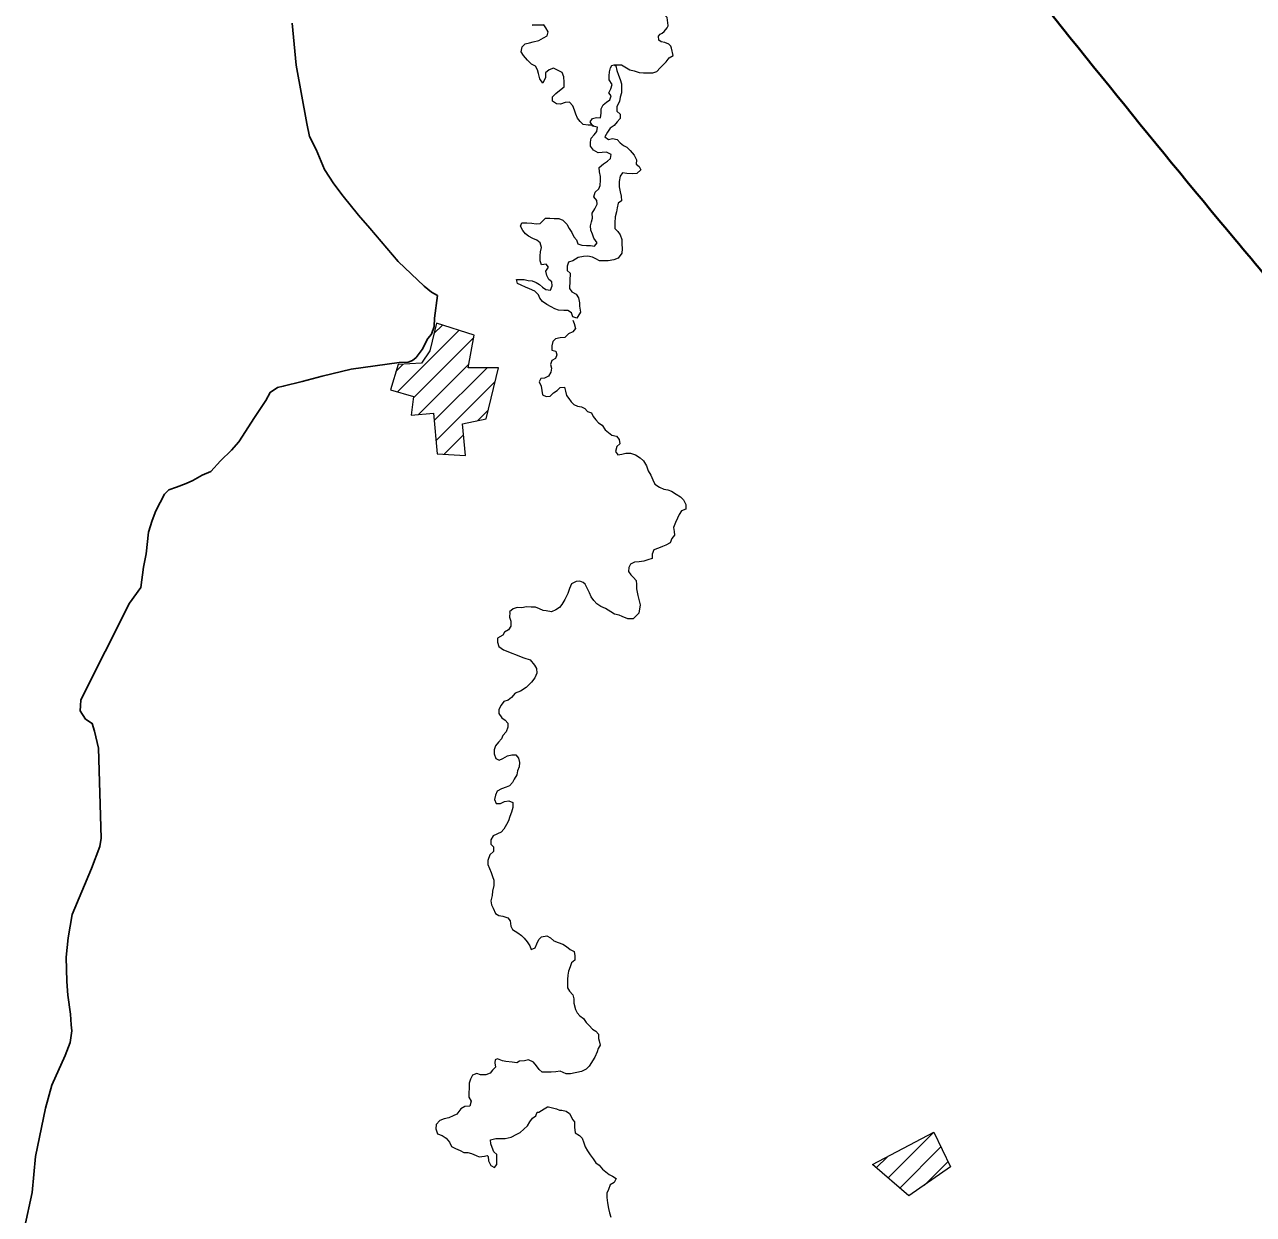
# Model space of a CAD drawing. Extents: x 553962 to 842807, y 8883888 to 9032388.
# Drawn here: x 614589 to 617774, y 8906736 to 8909821 of the extents above; entities that cross this region are included whole.
import ezdxf

# ---------------------------------------------------------------- set-up
doc = ezdxf.new("R2010")
doc.units = 0
doc.header["$LTSCALE"] = 150
doc.layers.add('6', color=7, linetype='Continuous', lineweight=13)

msp = doc.modelspace()

# ---------------------------------------------------------------- linework, layer by layer
at = {"layer": '6'}
for p, q in [((615904.1, 8909819.7), (615934.2, 8909820.7)), ((615934.2, 8909820.7), (615904.1, 8909819.7)), ((615649.7, 8909020.2), (615671.6, 8909042.1)), ((615555, 8908868.9), (615714.5, 8909028.4)), ((615596.6, 8908853.9), (615753, 8909010.4)), ((615551, 8908921.5), (615570.3, 8908940.8)), ((615609.5, 8908810.3), (615740.3, 8908941.1)), ((615650.5, 8908794.7), (615787.5, 8908931.8)), ((615655.1, 8908742.7), (615808.4, 8908896.1)), ((615763.9, 8908795), (615790.3, 8908821.4)), ((615676.6, 8908707.7), (615726.4, 8908757.5)), ((615729.6, 8908704.1), (615731.2, 8908705.7)), ((616826.8, 8906831.1), (616945.6, 8906949.9)), ((616857.3, 8906805), (616964, 8906911.7)), ((616796.4, 8906857.3), (616825.3, 8906886.1)), ((616921.3, 8906812.4), (616982.4, 8906873.5))]:
    msp.add_line(p, q, dxfattribs=at)
for points in [[(616257, 8909818.6), (616254.6, 8909839.7), (616243.1, 8909850.2), (616229.2, 8909854.7), (616225.9, 8909857.9), (616206.9, 8909866.8), (616203.1, 8909869.8), (616194.2, 8909879.1), (616192.8, 8909887.3)], [(616064.9, 8909557.5), (616059.5, 8909560.9), (616049.3, 8909561), (616036.1, 8909562.1), (616029, 8909570.3), (616021.9, 8909578.4), (616017.9, 8909588.7), (616014, 8909599.9), (616010, 8909611.1), (616000.9, 8909620.3), (615989.7, 8909619.4), (615977.4, 8909615.4), (615967.3, 8909615.5), (615957.1, 8909622.7), (615957.2, 8909633.9), (615965.4, 8909643), (615975.6, 8909650.1), (615986.9, 8909660.2), (615987, 8909672.4), (615986.1, 8909685.6), (615982.1, 8909696.9), (615959.8, 8909708.2), (615948.6, 8909704.2), (615939.3, 8909696.1), (615939.2, 8909683.9), (615932, 8909669.7), (615924, 8909680.9), (615921, 8909694.2), (615918, 8909704.4), (615913, 8909713.6), (615902.9, 8909718.8), (615891.8, 8909729), (615881.7, 8909741.3), (615875.6, 8909750.5), (615878.8, 8909763.7), (615886, 8909771.8), (615897.2, 8909773.8), (615907.3, 8909776.8), (615921.6, 8909779.8), (615933.9, 8909786.8), (615943.1, 8909791.8), (615946.2, 8909803), (615940.1, 8909813.3), (615934.2, 8909820.7)], [(616269.4, 8909741.1), (616265.1, 8909760), (616263.7, 8909765.6), (616258.7, 8909770.3), (616248.6, 8909775.1), (616238.4, 8909776.8), (616232.9, 8909781), (616231.6, 8909791.2), (616236.2, 8909796.2), (616241.4, 8909799.2), (616246.6, 8909803.2), (616253.9, 8909813.2), (616257, 8909818.3), (616257, 8909818.6)], [(616116.8, 8909716.6), (616136.1, 8909717.2), (616157.4, 8909704.4), (616168.6, 8909701.2), (616181.8, 8909697.1), (616192.9, 8909696), (616204.1, 8909695.9), (616217.3, 8909695.9), (616227.5, 8909699.9), (616235.7, 8909709), (616243.9, 8909717.1), (616252.1, 8909725.2), (616259.3, 8909735.3), (616269.4, 8909741.1)], [(616120.8, 8909714.8), (616123.8, 8909702.5), (616127.8, 8909690.3), (616132.8, 8909679.1), (616135.7, 8909667.8), (616135.7, 8909657.6), (616135.6, 8909644.4), (616132.5, 8909633.2), (616130.3, 8909622), (616124.2, 8909608.8), (616124.1, 8909596.6), (616132.2, 8909589.4), (616132.1, 8909578.2), (616124.9, 8909569.1), (616116.7, 8909560), (616106.5, 8909552.9), (616099.3, 8909542.8), (616093.1, 8909530.6), (616102.2, 8909523.4), (616112.4, 8909526.4), (616124.6, 8909523.2), (616132.7, 8909515), (616140.8, 8909507.8), (616149.9, 8909503.7), (616158, 8909494.5), (616169.1, 8909483.2), (616175.1, 8909470.9), (616174, 8909459.8), (616182.1, 8909453.6), (616186.1, 8909444.4), (616175.8, 8909435.3), (616163.6, 8909434.3), (616149.4, 8909435.5), (616138.2, 8909436.6), (616132.1, 8909428.4), (616129.9, 8909414.2), (616129.8, 8909400.9), (616132.8, 8909387.7), (616134.8, 8909376.5), (616135.7, 8909364.2), (616127.5, 8909358.2), (616124.4, 8909346), (616123.3, 8909335.8), (616119.1, 8909322.6), (616119, 8909307.3), (616118.9, 8909293), (616126, 8909284.8), (616132, 8909276.6), (616137, 8909264.4), (616137, 8909253.2), (616137.9, 8909239.9), (616136.8, 8909228.7), (616127.6, 8909215.6), (616116.3, 8909211.5), (616101.1, 8909208.6), (616088.8, 8909208.7), (616078.7, 8909208.7), (616069.6, 8909213.9), (616060.4, 8909218), (616048.2, 8909221.2), (616037, 8909220.2), (616023.8, 8909217.2), (616009.5, 8909209.2), (615998.3, 8909205.2), (615995.2, 8909195), (615995.1, 8909183.8), (616003.2, 8909176.6), (616000.9, 8909136.9), (616006.9, 8909128.7), (616018.2, 8909122.1), (616024.8, 8909113.3), (616027, 8909100.1), (616027, 8909091.3), (616029.2, 8909075.9), (616022.6, 8909064.9), (616019.7, 8909060.4), (616009.5, 8909063.5), (616006.5, 8909073.7), (615996.4, 8909079.9), (615986.2, 8909079.9), (615973, 8909081), (615962.9, 8909084.2), (615953.8, 8909089.3), (615942.6, 8909095.5), (615931.5, 8909103.7), (615924.4, 8909111.9), (615920.4, 8909121.1), (615911.3, 8909130.3), (615897.1, 8909136.5), (615887, 8909140.7), (615875.8, 8909145.8), (615866.7, 8909150), (615863.7, 8909160.2), (615873.9, 8909160.1), (615884, 8909160.1), (615894.2, 8909158), (615904.4, 8909156.9), (615914.5, 8909152.7), (615923.6, 8909147.6), (615930.7, 8909140.4), (615939.8, 8909134.2)], [(615939.8, 8909134.2), (615952, 8909133.1), (615956.2, 8909144.3), (615955.2, 8909154.5), (615947.1, 8909160.7), (615942.1, 8909170.9), (615940.1, 8909182.1), (615946.3, 8909192.3), (615940.3, 8909200.4), (615928.1, 8909198.5), (615925.1, 8909208.7), (615925.2, 8909221.9), (615926.2, 8909232.1), (615928.4, 8909243.3), (615925.4, 8909255.6), (615916.3, 8909262.8), (615906.1, 8909266.9), (615895, 8909273.1), (615886.9, 8909279.2), (615879.8, 8909287.4), (615873.8, 8909298.7), (615877.9, 8909307.8), (615890.2, 8909307.7), (615903.4, 8909306.6), (615914.5, 8909304.5), (615924.7, 8909305.5), (615931.9, 8909312.6), (615939.1, 8909319.7), (615950.2, 8909319.6), (615961.4, 8909318.5), (615973.6, 8909318.4), (615983.8, 8909314.3), (615993.9, 8909304), (615999.9, 8909292.8), (616007, 8909282.5), (616012, 8909271.3), (616019, 8909263.1), (616023, 8909252.9), (616033.2, 8909249.8), (616045.4, 8909248.7), (616055.6, 8909248.6), (616065.7, 8909246.5), (616072.9, 8909255.6), (616063.8, 8909267.9), (616060.8, 8909278.1), (616056.8, 8909288.3), (616055.9, 8909299.6), (616058, 8909309.7), (616061.1, 8909319.9), (616060.2, 8909332.1), (616066.4, 8909343.3), (616072.6, 8909355.5), (616071.6, 8909365.7), (616064.6, 8909374.9), (616067.7, 8909387.1), (616076.9, 8909395.2), (616081, 8909404.3), (616081.1, 8909417.6), (616081.2, 8909427.8), (616079.2, 8909440), (616078.3, 8909451.2), (616089.6, 8909460.3), (616099.8, 8909467.4), (616107, 8909474.4), (616109.1, 8909484.6), (616096.9, 8909490.8), (616085.7, 8909489.9), (616075.5, 8909488.9), (616063.3, 8909496.1), (616055.3, 8909506.4), (616055.4, 8909516.6), (616057.5, 8909526.7), (616064.7, 8909535.8), (616071.8, 8909543.9), (616073.9, 8909555.1), (616061.8, 8909558.3), (616054.7, 8909569.5), (616060.9, 8909577.6), (616071.1, 8909580.6), (616081.2, 8909579.6), (616083.3, 8909591.8), (616083.4, 8909603), (616088.6, 8909613.1), (616096.8, 8909620.2), (616106, 8909626.2), (616109.1, 8909636.4), (616103, 8909644.6), (616108.2, 8909654.8), (616111.3, 8909665.9), (616104.3, 8909678.2), (616104.3, 8909688.4), (616104.4, 8909698.6), (616107.2, 8909708.9), (616111.2, 8909714.9), (616116.8, 8909716.6), (616120.8, 8909714.8)], [(616009.4, 8909055.4), (616012.9, 8909046), (616016.9, 8909033.7), (616009.7, 8909024.6), (615998.5, 8909019.6), (615989.3, 8909010.5), (615977.1, 8909009.5), (615964.8, 8909006.6), (615957.7, 8908999.5), (615955.6, 8908988.3), (615955.5, 8908977.1), (615965.7, 8908975), (615968.6, 8908964.8), (615964.5, 8908955.6), (615955.3, 8908950.6), (615952.2, 8908940.4), (615954.2, 8908930.2), (615953.1, 8908920), (615946.9, 8908909.9), (615936.7, 8908904.8), (615926.5, 8908903.9), (615922.4, 8908894.8), (615927.4, 8908883.5), (615929.3, 8908872.3), (615931.3, 8908861.1), (615940.4, 8908856.9), (615950.6, 8908857.9), (615959.8, 8908867), (615969, 8908873.1), (615977.2, 8908880.1), (615988.4, 8908881.1), (615990.4, 8908870.9), (615993.3, 8908859.7), (615999.4, 8908851.5), (616005.4, 8908843.3), (616012.5, 8908836.1), (616021.6, 8908832), (616031.8, 8908829.9), (616040.9, 8908825.7), (616048, 8908818.6), (616058.1, 8908814.4), (616062.1, 8908805.2), (616069.2, 8908797), (616076.3, 8908788.8), (616085.4, 8908782.7), (616093.4, 8908770.4), (616102.6, 8908764.2), (616110.6, 8908757), (616122.8, 8908753.9), (616129.9, 8908745.7), (616131.8, 8908734.5), (616123.7, 8908727.4), (616120.5, 8908714.2), (616126.6, 8908706), (616136.8, 8908708), (616146.9, 8908709.9), (616159.1, 8908709.9), (616172.3, 8908705.7), (616184.5, 8908698.5), (616192.6, 8908690.3), (616200.6, 8908677), (616204.6, 8908664.7), (616211.7, 8908653.5), (616216.7, 8908641.2), (616222.7, 8908630)], [(616222.7, 8908630), (616234.8, 8908621.8), (616246, 8908616.6), (616256.2, 8908615.5), (616265.3, 8908611.4), (616277.4, 8908604.2), (616288.6, 8908597), (616296.7, 8908588.8), (616302.7, 8908577.5), (616302.6, 8908565.3), (616291.4, 8908560.3), (616285.2, 8908551.1), (616281.1, 8908542), (616275.9, 8908530.8), (616270.7, 8908517.6), (616272.7, 8908507.4), (616273.6, 8908497.2), (616266.5, 8908489.1), (616262.3, 8908477.9), (616251.1, 8908471.9), (616241.9, 8908467.9), (616231.7, 8908463.9), (616219.5, 8908459.9), (616215.3, 8908448.7), (616215.2, 8908437.5), (616204, 8908433.5), (616193.8, 8908430.5), (616181.6, 8908428.5), (616169.4, 8908427.6), (616159.2, 8908422.6), (616155.1, 8908413.4), (616154, 8908403.2), (616160, 8908395.1), (616167.1, 8908387.9), (616174.2, 8908379.7), (616175.1, 8908369.5), (616175, 8908358.3)], [(616175, 8908358.3), (616178, 8908341.3), (616178, 8908341.3), (616184.1, 8908316.9), (616181.1, 8908295.6), (616165.8, 8908280.4), (616152.6, 8908280.4), (616137.4, 8908287), (616130, 8908290.2), (616117.7, 8908292.7), (616107.9, 8908299.2), (616094.8, 8908307.4), (616082.5, 8908312.3), (616072.2, 8908319.8), (616064, 8908328.4), (616056.9, 8908337.6), (616052.9, 8908347.8), (616046.9, 8908360.1), (616041.9, 8908370.3), (616036.2, 8908374.8), (616028.1, 8908378.1), (616018.5, 8908377.6), (616006.3, 8908371.6), (616001.1, 8908359.7), (615996.4, 8908346.4), (615988.8, 8908331.2), (615981.2, 8908317.9), (615975.5, 8908310.3), (615966, 8908303.7), (615954.7, 8908298.9), (615940.5, 8908301.8), (615932.9, 8908302.7), (615923.4, 8908306.5), (615913.3, 8908311.1), (615902.1, 8908311.1), (615889.9, 8908312.2), (615877.9, 8908309.4), (615865.6, 8908310.3), (615855.2, 8908306.5), (615845.7, 8908298.9), (615846.1, 8908297.2), (615846, 8908285), (615848.9, 8908274.8), (615848.8, 8908261.6), (615842.7, 8908252.4), (615832.5, 8908246.4), (615828, 8908237.9), (615814.8, 8908230.5), (615814.8, 8908230.5), (615814.8, 8908219.9), (615818, 8908208.8), (615830.1, 8908200.5), (615882.9, 8908179.8), (615898.8, 8908174.7), (615910.1, 8908160.5), (615915.8, 8908151.9), (615916.4, 8908140), (615910.9, 8908127.7), (615902.7, 8908116.7), (615889, 8908102.9), (615873.8, 8908093.3), (615867, 8908090.6), (615859.9, 8908088.3), (615850.6, 8908077.1), (615842.5, 8908070.1)], [(615842.5, 8908070.1), (615831.2, 8908066.1), (615824.1, 8908056.9), (615817.9, 8908045.8), (615817.8, 8908035.6), (615825.9, 8908024.3), (615834, 8908018.2), (615841, 8908010), (615841, 8907999.8), (615836.8, 8907987.6), (615828.6, 8907978.5), (615824.5, 8907969.3), (615817.3, 8907961.2), (615809.1, 8907951.1), (615806, 8907940.9), (615805.9, 8907930.7), (615809.9, 8907918.5), (615819, 8907914.3), (615828.2, 8907918.4), (615840.4, 8907925.4), (615851.7, 8907928.4), (615861.8, 8907928.3), (615868.9, 8907919.1), (615871.8, 8907907.9), (615870.8, 8907896.7), (615866.6, 8907886.5), (615864.5, 8907876.3), (615857.3, 8907865.2), (615853.2, 8907856.1), (615846, 8907847.9), (615836.8, 8907843.9), (615824.6, 8907839.9), (615813.4, 8907833.9), (615809.2, 8907823.7), (615807.1, 8907812.5), (615811.1, 8907802.3), (615822.3, 8907802.2)], [(615822.3, 8907802.2), (615832.5, 8907807.3), (615843.7, 8907809.2), (615853.8, 8907804.1), (615853.8, 8907791.9), (615850.6, 8907779.7), (615846.5, 8907768.5), (615843.3, 8907757.3), (615838.2, 8907747.1), (615831, 8907735), (615823.8, 8907727.9), (615803.4, 8907717.8), (615797.2, 8907707.7), (615797.2, 8907696.5), (615804.2, 8907689.3), (615804.1, 8907677.1), (615794.9, 8907669), (615789.7, 8907653.7), (615789.7, 8907643.5), (615793.7, 8907633.3), (615797.7, 8907623.1), (615801.7, 8907612.9), (615804.7, 8907602.7), (615804.6, 8907589.4), (615801.4, 8907574.2), (615800.3, 8907563), (615797.2, 8907549.8), (615799.1, 8907539.6), (615803.1, 8907530.4), (615809.2, 8907517.1), (615818.3, 8907511.9), (615828.4, 8907509.8), (615841.6, 8907505.7), (615847.7, 8907497.5), (615848.6, 8907484.2), (615853.6, 8907475), (615866.8, 8907466.8), (615876.9, 8907459.6), (615884, 8907452.4), (615891, 8907443.2), (615898.1, 8907433), (615902.1, 8907423.8), (615912.3, 8907427.8), (615916.4, 8907437.9), (615921.6, 8907449.1), (615928.8, 8907456.2), (615942, 8907459.2), (615952.1, 8907454), (615960.2, 8907445.8), (615971.4, 8907441.7), (615983.6, 8907437.5), (615993.7, 8907431.3), (616002.8, 8907423.1), (616012.9, 8907418), (616014.9, 8907406.8), (616014.8, 8907395.6), (616006.6, 8907388.5), (616002.5, 8907378.3), (615998.3, 8907367.1), (615997.2, 8907356.9), (615996.2, 8907345.8), (615996.1, 8907335.6), (615996, 8907324.3), (616001, 8907315.2), (616010.1, 8907305.9)], [(616010.1, 8907305.9), (616012.1, 8907295.7), (616012, 8907284.5), (616017, 8907268.2), (616021, 8907259), (616028.1, 8907251.8), (616037.2, 8907244.6), (616044.2, 8907234.4), (616052.3, 8907226.2), (616060.4, 8907217), (616069.5, 8907211.8), (616076.6, 8907203.6), (616076.5, 8907192.4), (616078.1, 8907186.9), (616081, 8907175.5), (616075.3, 8907166.9), (616072.4, 8907158.4), (616066.7, 8907144.1), (616052.5, 8907121.3), (616043.9, 8907112.7), (616032.5, 8907107), (616004, 8907101.3), (615992.6, 8907101.3), (615977.2, 8907107.5), (615966, 8907106.5), (615953.8, 8907105.6), (615943.7, 8907105.7), (615930.4, 8907105.7), (615922.3, 8907111.9), (615915.3, 8907122.1), (615908.2, 8907131.3), (615895, 8907137.6), (615884.8, 8907134.6), (615871.6, 8907133.6), (615864.6, 8907129.9), (615852.8, 8907131.6), (615836, 8907133.3)], [(615836, 8907133.3), (615827.6, 8907134.9), (615814.2, 8907140), (615808.6, 8907137.1), (615807.5, 8907129.9), (615809.2, 8907118.1), (615801.3, 8907110.6), (615795.1, 8907102.5), (615783.9, 8907098.5), (615770.7, 8907098.6), (615760.5, 8907101.7), (615749.3, 8907097.7), (615744.1, 8907087.6), (615741, 8907076.4), (615740.9, 8907063.2), (615739.8, 8907053), (615739.8, 8907040.7), (615745.8, 8907030.5), (615742.6, 8907017.3), (615729.4, 8907016.4), (615719.2, 8907010.3), (615708.9, 8906996.1), (615699.8, 8906992.1), (615688.5, 8906987.1), (615676.3, 8906984.1), (615665.1, 8906980.1), (615655.8, 8906970), (615654.8, 8906958.8), (615658.7, 8906945.5), (615670.9, 8906941.3), (615681, 8906934.2), (615690.1, 8906923.9), (615695.1, 8906912.7), (615705.3, 8906907.5), (615717.4, 8906902.3), (615727.6, 8906897.2), (615737.8, 8906897.1), (615747.1, 8906894.6), (615758.8, 8906889.6), (615767.2, 8906886.2), (615780.7, 8906887.9), (615787.4, 8906889.6), (615790.6, 8906886.6), (615791.5, 8906875.4), (615797.5, 8906863.1), (615806.7, 8906857.9), (615812.8, 8906866.1), (615812.9, 8906878.3), (615813, 8906891.5), (615804.9, 8906898.7), (615800.9, 8906909.9), (615796.9, 8906919.1), (615796, 8906930.3), (615810.2, 8906933.3), (615821.4, 8906933.2), (615834.6, 8906933.2), (615849.9, 8906937.1), (615864.2, 8906944.2), (615873.4, 8906949.2), (615882.6, 8906957.3), (615891.8, 8906966.4), (615898, 8906976.6), (615905.2, 8906985.7), (615913.4, 8906991.8), (615917.5, 8907001.9)], [(615917.5, 8907001.9), (615921.4, 8907001.4), (615935.6, 8907010), (615944.2, 8907015.7), (615947, 8907015.7), (615967, 8907010), (615975.5, 8907007.1), (615981.2, 8907007.1), (615992.6, 8907004.3), (616001.2, 8906998.6), (616009.7, 8906981.4), (616014, 8906976.8), (616013.9, 8906962.6), (616015.8, 8906948.3), (616026.9, 8906941.1), (616034, 8906933.9), (616038, 8906921.7), (616042, 8906911.5), (616048, 8906901.2), (616055.1, 8906891), (616062.1, 8906880.8), (616069.2, 8906870.5), (616078.3, 8906864.4), (616086.4, 8906854.1), (616095.5, 8906846.9), (616103.6, 8906839.8), (616112.7, 8906835.6), (616121.8, 8906829.4), (616116.6, 8906819.3), (616106.4, 8906813.2), (616102.3, 8906801), (616098.1, 8906791.9), (616098.1, 8906780.7), (616100, 8906766.4), (616101.9, 8906752.1), (616104.9, 8906740.9), (616107.9, 8906729.7)]]:
    msp.add_lwpolyline(points, dxfattribs=at)
at = {"layer": '6', "lineweight": 25}
for points in [[(615282, 8909824.9), (615292.5, 8909716.1), (615320.5, 8909565.2), (615327.5, 8909531.6), (615344.7, 8909497.9), (615365.9, 8909445.9), (615390.2, 8909408.2), (615414.6, 8909376.6), (615454.1, 8909327.6), (615483.5, 8909293.9), (615556.6, 8909207.2), (615624.7, 8909143.6), (615643.3, 8909127.9), (615658.6, 8909118.9)], [(615658.6, 8909118.9), (615650.8, 8909060.3), (615650.7, 8909038.9), (615643.5, 8909018.5), (615634.3, 8909007.3), (615618.9, 8908978.8), (615603.5, 8908958.5), (615594.3, 8908950.4), (615582.5, 8908946.1), (615559.6, 8908945.5)], [(615559.6, 8908945.5), (615435.3, 8908928.2), (615359.8, 8908910), (615307.8, 8908895.9), (615258.9, 8908883.7), (615244.6, 8908880.7), (615225.2, 8908867.5), (615213.9, 8908847.1), (615184.2, 8908802.4), (615144.2, 8908739.3), (615124.8, 8908717.9), (615096.2, 8908690.5), (615071.6, 8908663), (615049.2, 8908652.8), (615024.7, 8908639.7), (615007.8, 8908631.5), (614982.8, 8908622.4), (614962.4, 8908615.3), (614951.2, 8908604.1), (614928.6, 8908560.4), (614919.3, 8908535.9), (614910.1, 8908505.4), (614903.7, 8908449.3), (614896.5, 8908414.7), (614890.2, 8908361.8), (614860.5, 8908321.1), (614734.2, 8908070.7), (614733.2, 8908055.4), (614733.1, 8908042.1), (614746.3, 8908020.7), (614763.6, 8908009.5), (614769.6, 8907989.1), (614780.6, 8907945.3), (614786.9, 8907711.9), (614783.8, 8907690.6), (614762.2, 8907633.5), (614711.8, 8907514.4), (614701.4, 8907453.3), (614696.1, 8907403.4), (614697.9, 8907340.2), (614700.8, 8907304.6), (614707.8, 8907255.7), (614709.7, 8907228.2), (614710.7, 8907212.9), (614706.5, 8907182.3), (614694.2, 8907148.7), (614659.2, 8907071.3), (614642.7, 8907012.3), (614616.8, 8906887), (614608.3, 8906793.3), (614588.6, 8906701.6)]]:
    msp.add_lwpolyline(points, dxfattribs=at)
at = {"layer": '6'}
for points in [[(615656.2, 8909047), (615638.8, 8908975.8), (615617.5, 8908943.2), (615556.6, 8908940.1), (615536.8, 8908874.1), (615597, 8908856.8), (615590.3, 8908808.4), (615648.8, 8908814.2), (615658, 8908708.9), (615731.3, 8908704), (615723.8, 8908786.2), (615785, 8908799.6), (615817.1, 8908931.8), (615738.6, 8908931.7), (615754, 8909015.7)], [(616786.7, 8906865.6), (616945.6, 8906950.1), (616989.1, 8906859.5), (616881.1, 8906784.5)]]:
    msp.add_lwpolyline(points, close=True, dxfattribs=at)
at = {"layer": '6', "lineweight": 40}
msp.add_spline([(615971.7, 8911432.5), (616138.5, 8911227.2), (616313.3, 8911009), (616504.8, 8910771.9), (616895.5, 8910293.3), (617079.2, 8910062.8), (617725.5, 8909265.3), (618056.1, 8908857.7), (618263.2, 8908603.7), (618306.6, 8908556.9), (618336.6, 8908483.4), (618463.5, 8908212.8), (618533.7, 8908055.7), (618557.1, 8908012.3), (618590.5, 8907985.6), (618640.6, 8907962.2), (618764.1, 8907925.4), (618847.6, 8907882), (618877.7, 8907865.3), (618937.8, 8907811.8), (618997.9, 8907778.4), (619028, 8907745), (619141.5, 8907698.2), (619241.7, 8907674.8), (619372, 8907724.9), (619488.8, 8907801.8), (619552.3, 8907878.6), (619575.7, 8907905.4), (619599.1, 8907898.7), (619632.5, 8907871.9), (619679.2, 8907871.9), (619782.8, 8907918.7), (619872.9, 8907952.1), (619949.7, 8907952.1), (620026.6, 8907932.1), (620080, 8907908.7), (620120.1, 8907902), (620166.8, 8907932.1), (620233.6, 8907952.1), (620300.4, 8907958.8), (620363.9, 8907992.2), (620444, 8908052.4), (620517.5, 8908095.8), (620586.9, 8908115.3)], degree=3, dxfattribs=at)

doc.saveas('drawing.dxf')
